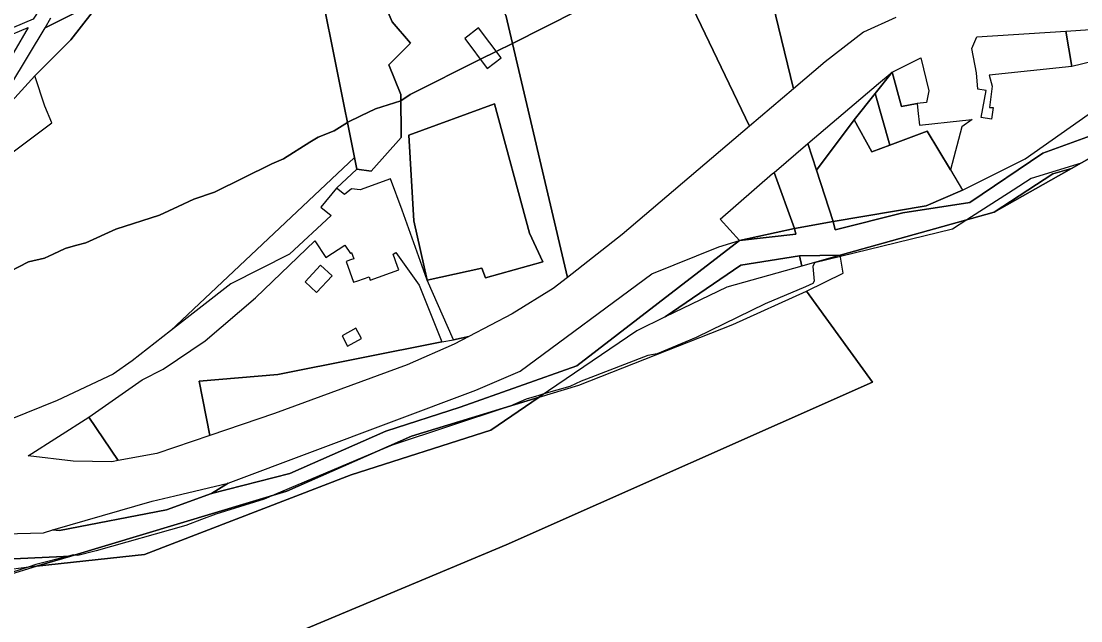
# Model space of a CAD drawing. Extents: x -477304 to -465429, y -1159113 to -1149210.
# Drawn here: x -468859.9 to -468468.9, y -1153186.3 to -1152965 of the extents above; entities that cross this region are included whole.
import ezdxf

# ---------------------------------------------------------------- set-up
doc = ezdxf.new("R2010")
doc.units = 0
for name, color, linetype in [('BPEJ_s', 7, 'Continuous'), ('orna_s', 7, 'Continuous'), ('PUPFL_s', 7, 'Continuous'), ('trav_porost_s', 7, 'Continuous'), ('voda_s', 7, 'Continuous'), ('zahrada_s', 7, 'Continuous')]:
    doc.layers.add(name, color=color, linetype=linetype)

msp = doc.modelspace()

# ---------------------------------------------------------------- linework, layer by layer
at = {"layer": 'BPEJ_s'}
for points in [[(-468654.49, -1152961.12), (-468678.65, -1152973.2), (-468684.58, -1152976.16), (-468690.44, -1152979.09), (-468716.42, -1152992.08), (-468719.82, -1152994.42), (-468729.15, -1152997.39), (-468734.6, -1153000), (-468739.33, -1153002.26), (-468739.54, -1153002.4), (-468744.42, -1153005.45), (-468750.36, -1153007.78), (-468753.37, -1153009.69), (-468763.08, -1153015.84), (-468767.37, -1153017.66), (-468788.53, -1153028.14), (-468796.17, -1153030.69), (-468801.93, -1153033.37), (-468808.9, -1153036.62), (-468825.01, -1153041.71), (-468836.04, -1153046.8), (-468839.81, -1153047.85), (-468843.68, -1153048.93), (-468848.12, -1153051.02), (-468851.32, -1153052.53), (-468857.25, -1153053.8), (-468870.83, -1153060.8)], [(-468870.83, -1153060.8), (-468857.25, -1153053.8), (-468851.32, -1153052.53), (-468848.12, -1153051.02), (-468843.68, -1153048.93), (-468839.81, -1153047.85), (-468836.04, -1153046.8), (-468825.01, -1153041.71), (-468808.9, -1153036.62), (-468801.93, -1153033.37), (-468796.17, -1153030.69), (-468788.53, -1153028.14), (-468767.37, -1153017.66), (-468763.08, -1153015.84), (-468753.37, -1153009.69), (-468750.36, -1153007.78), (-468744.42, -1153005.45), (-468739.54, -1153002.4), (-468739.33, -1153002.26), (-468734.6, -1153000), (-468729.15, -1152997.39), (-468719.82, -1152994.42), (-468716.42, -1152992.08), (-468690.44, -1152979.09), (-468684.58, -1152976.16), (-468678.65, -1152973.2), (-468654.49, -1152961.12)], [(-468468.76, -1153017.39), (-468487.15, -1153023.05), (-468493.9, -1153027.39), (-468510.88, -1153038.3), (-468516.2, -1153041.71), (-468557.61, -1153051.89), (-468567.11, -1153054.23), (-468567.74, -1153055.5), (-468567.32, -1153061.01), (-468567.74, -1153061.86), (-468570.45, -1153063), (-468585.35, -1153069.29), (-468610.8, -1153081.8), (-468625.22, -1153087.74), (-468628.61, -1153088.37), (-468651.31, -1153097.12), (-468653.31, -1153097.89), (-468657.46, -1153099.83), (-468666.99, -1153102.59), (-468668.94, -1153103.15), (-468673.58, -1153104.49), (-468679.52, -1153107.04), (-468680.65, -1153107.42), (-468723, -1153121.46), (-468731.03, -1153124.85), (-468766.5, -1153139.8), (-468770.3, -1153141.4), (-468788.11, -1153146.91), (-468793.35, -1153148.93), (-468799.14, -1153151.16), (-468832.23, -1153160.49), (-468839.01, -1153162.18), (-468840.14, -1153162.04), (-468840.71, -1153161.97), (-468842.84, -1153162.53), (-468854.5, -1153165.58), (-468857.31, -1153166.48), (-468897.55, -1153179.36)], [(-468468.76, -1153017.39), (-468487.15, -1153023.05), (-468493.9, -1153027.39), (-468510.88, -1153038.3), (-468516.2, -1153041.71), (-468557.61, -1153051.89), (-468567.11, -1153054.23), (-468567.74, -1153055.5)], [(-468567.74, -1153055.5), (-468567.32, -1153061.01), (-468567.74, -1153061.86), (-468570.45, -1153063), (-468585.35, -1153069.29), (-468610.8, -1153081.8), (-468625.22, -1153087.74), (-468628.61, -1153088.37), (-468651.31, -1153097.12), (-468653.31, -1153097.89), (-468657.46, -1153099.83), (-468666.99, -1153102.59), (-468668.94, -1153103.15), (-468673.58, -1153104.49), (-468679.52, -1153107.04), (-468680.65, -1153107.42), (-468723, -1153121.46), (-468731.03, -1153124.85), (-468766.5, -1153139.8), (-468770.3, -1153141.4), (-468788.11, -1153146.91), (-468793.35, -1153148.93), (-468799.14, -1153151.16), (-468832.23, -1153160.49), (-468839.01, -1153162.18), (-468840.14, -1153162.04), (-468840.71, -1153161.97), (-468842.84, -1153162.53), (-468854.5, -1153165.58), (-468857.31, -1153166.48), (-468897.55, -1153179.36)]]:
    msp.add_lwpolyline(points, dxfattribs=at)
at = {"layer": 'orna_s'}
for points in [[(-468516.96, -1153019.91), (-468512.54, -1153027.4), (-468525.97, -1153033.21), (-468560.24, -1153038.98), (-468566.37, -1153020.02), (-468552.52, -1153001.45), (-468546.03, -1153013.27), (-468539.3, -1153010.75), (-468525.55, -1153005.6)], [(-468794.19, -1153097.84), (-468790.33, -1153117.91), (-468809.91, -1153124.59), (-468824.12, -1153127.18), (-468835, -1153111.21), (-468815.27, -1153097.32), (-468807.53, -1153093.41), (-468792.02, -1153082.96), (-468773.46, -1153067.14), (-468751.51, -1153046.11), (-468747.48, -1153052.23), (-468740.49, -1153047.63), (-468738.44, -1153050.74), (-468737.97, -1153050.43), (-468737.17, -1153052.68), (-468738.38, -1153053.1), (-468740, -1153053.69), (-468737.22, -1153061.35), (-468735.62, -1153060.78), (-468731.54, -1153059.32), (-468731.08, -1153060.6), (-468720.54, -1153056.84), (-468721.01, -1153055.57), (-468722.66, -1153050.97), (-468721.61, -1153050.4), (-468713.02, -1153062.39), (-468704.72, -1153083.4), (-468765.17, -1153095.39)], [(-468749.43, -1153055.06), (-468755.15, -1153061.24), (-468750.88, -1153065.19), (-468745.16, -1153059.01)], [(-468734.35, -1153082.18), (-468736.43, -1153078.3), (-468741.49, -1153081.19), (-468739.5, -1153084.92)], [(-468765.17, -1153095.39), (-468704.72, -1153083.4), (-468700.43, -1153082.66), (-468694.74, -1153081.42), (-468700.07, -1153084.22), (-468717.42, -1153091.84), (-468766.38, -1153109.74), (-468790.33, -1153117.91), (-468794.19, -1153097.84)]]:
    msp.add_lwpolyline(points, close=True, dxfattribs=at)
at = {"layer": 'PUPFL_s'}
for points in [[(-468855.54, -1152964.33), (-468883.81, -1152976.22), (-468903.74, -1152982.78), (-468884.91, -1152969.75), (-468860.6, -1152945.5), (-468858.76, -1152943.67), (-468848.43, -1152953.45)], [(-468878.29, -1153010.72), (-468863.71, -1152988.51), (-468851.1, -1152967.47), (-468829.79, -1152956.67), (-468841.55, -1152971.86), (-468854.83, -1152985.24)]]:
    msp.add_lwpolyline(points, close=True, dxfattribs=at)
for points in [[(-468500.88, -1153035.51), (-468472.37, -1153019.43), (-468460.36, -1153012.65)], [(-469306.45, -1153459.06), (-469285.21, -1153444.96), (-469266.49, -1153428.81), (-469247.41, -1153417.61), (-469234.16, -1153408.09), (-469235.6, -1153405.97), (-469230.57, -1153402.68), (-469198.34, -1153379.4), (-469173.15, -1153364.1), (-469167.57, -1153357.94), (-469154.67, -1153344.48), (-469112.61, -1153291.21), (-469099.97, -1153297.05), (-469041.21, -1153287.77), (-469005.41, -1153296.11), (-468927.23, -1153256.04), (-468877.93, -1153237.29), (-468803.33, -1153209.61), (-468680.96, -1153158.28), (-468545.73, -1153098.29), (-468570.15, -1153064.65), (-468556.54, -1153058.06), (-468557.71, -1153051.34), (-468500.88, -1153035.51)], [(-468915.81, -1153185), (-468854.29, -1153166.09), (-468814.38, -1153161.79), (-468738.11, -1153132.4), (-468686.63, -1153115.95), (-468668.73, -1153103.77), (-468654.17, -1153099.38), (-468597.32, -1153077.01), (-468570.15, -1153064.65), (-468545.73, -1153098.29), (-468680.96, -1153158.28), (-468803.33, -1153209.61), (-468877.93, -1153237.29)]]:
    msp.add_lwpolyline(points, dxfattribs=at)
at = {"layer": 'trav_porost_s'}
for points in [[(-468681.1, -1152962.8), (-468687.3, -1152951.76), (-468695.99, -1152959.96), (-468708.49, -1152946.11), (-468709, -1152941.58), (-468704.57, -1152937.72), (-468684.09, -1152924.38), (-468705.27, -1152880.59), (-468752.83, -1152820.26), (-468746.82, -1152820.42), (-468704.53, -1152823.22), (-468702.55, -1152819.68), (-468692.99, -1152820.26), (-468692.09, -1152817.46), (-468677.54, -1152817), (-468675.62, -1152824.81), (-468657.68, -1152862.15), (-468640.34, -1152901.17), (-468591.2, -1153003.79), (-468638.08, -1153043.69), (-468658.33, -1153059.61)], [(-468591.2, -1153003.79), (-468640.34, -1152901.17), (-468599, -1152890.65), (-468574.94, -1152989.95)], [(-468749.47, -1152952.72), (-468746.96, -1152951.68), (-468741.81, -1152949.48), (-468740.7, -1152951.91), (-468729.63, -1152945.77), (-468727.61, -1152954.39), (-468722.97, -1152965.31), (-468716.2, -1152973.08), (-468724.2, -1152981.13), (-468719.84, -1152992.06), (-468719.73, -1153007.93), (-468730.79, -1153020.36), (-468736.08, -1153019.68), (-468736.95, -1153015.34)], [(-468883.72, -1152978.42), (-468857.28, -1152967.29), (-468868.08, -1152985.59), (-468894.72, -1153016.31), (-468919.73, -1152989.12), (-468903.22, -1152984.62)], [(-468696.25, -1152971.35), (-468687.92, -1152982.46), (-468682.76, -1152978.59), (-468691.09, -1152967.48)], [(-468420.36, -1152969.24), (-468472.2, -1152981.77), (-468474.45, -1152968.64), (-468430.77, -1152965.71)], [(-468569.56, -1153010.16), (-468543.57, -1152988.01), (-468538.54, -1152983.89), (-468544.75, -1152991.69), (-468552.52, -1153001.45), (-468566.37, -1153020.02)], [(-468512.51, -1153001.68), (-468508.96, -1153001.29), (-468512.82, -1153003.99), (-468516.96, -1153019.91), (-468525.55, -1153005.6), (-468539.3, -1153010.75), (-468544.75, -1152991.69), (-468538.54, -1152983.89), (-468535.06, -1152996.55), (-468529.31, -1152995.38), (-468529.03, -1152997.92), (-468528.42, -1153003.44)], [(-468544.75, -1152991.69), (-468539.3, -1153010.75), (-468546.03, -1153013.27), (-468552.52, -1153001.45)], [(-468569.56, -1153010.16), (-468566.37, -1153020.02), (-468560.24, -1153038.98), (-468574.56, -1153041.57), (-468582.06, -1153020.81)], [(-468749.32, -1153033.69), (-468745.49, -1153036.74), (-468760.91, -1153050.94), (-468782.49, -1153062), (-468804.77, -1153079.32), (-468736.95, -1153015.34), (-468736.08, -1153019.68), (-468743.52, -1153026.61)], [(-468574.56, -1153041.57), (-468594.87, -1153045.95), (-468601.99, -1153038.14), (-468582.61, -1153021.28), (-468582.06, -1153020.81)], [(-468826.45, -1153127.61), (-468840.69, -1153127.4), (-468857.3, -1153125.4), (-468835, -1153111.21), (-468824.12, -1153127.18)]]:
    msp.add_lwpolyline(points, close=True, dxfattribs=at)
for points in [[(-468537.11, -1152963.6), (-468549.03, -1152969.13), (-468563.23, -1152979.99), (-468574.94, -1152989.95), (-468599, -1152890.65)], [(-468749.47, -1152952.72), (-468736.95, -1153015.34), (-468804.77, -1153079.32), (-468818.97, -1153090.35), (-468825.98, -1153095.34), (-468846.69, -1153104.95), (-468863.92, -1153112.01)], [(-468681.1, -1152962.8), (-468658.33, -1153059.61), (-468663.55, -1153063.71), (-468678.67, -1153072.98), (-468694.74, -1153081.42), (-468700.43, -1153082.66), (-468710.09, -1153060.57), (-468689.89, -1153056.21), (-468688.57, -1153059.75), (-468667.43, -1153053.86), (-468672.37, -1153043.19), (-468685.2, -1152995.47), (-468716.89, -1153007.05), (-468715.05, -1153038.65), (-468710.09, -1153060.57), (-468719.35, -1153034.82), (-468723.68, -1153023.14), (-468734.79, -1153027.26), (-468738.07, -1153026.91), (-468740.54, -1153029.02), (-468743.52, -1153026.61), (-468736.08, -1153019.68), (-468730.79, -1153020.36), (-468719.73, -1153007.93), (-468719.84, -1152992.06), (-468724.2, -1152981.13), (-468716.2, -1152973.08), (-468722.97, -1152965.31), (-468727.61, -1152954.39)], [(-468876.85, -1153023.68), (-468848.61, -1153002.57), (-468851.15, -1152996.32), (-468854.83, -1152985.24), (-468841.55, -1152971.86), (-468829.79, -1152956.67), (-468851.1, -1152967.47), (-468849.03, -1152963.82)]]:
    msp.add_lwpolyline(points, dxfattribs=at)
at = {"layer": 'voda_s'}
for points in [[(-468489.36, -1153015.81), (-468462.88, -1152997.17), (-468432.27, -1152990.9), (-468397.86, -1152986.1), (-468371, -1152994.06), (-468381.71, -1152993.32), (-468400.05, -1152993.26), (-468440.99, -1152998.51), (-468482.85, -1153013.73), (-468509.83, -1153031.95), (-468534.56, -1153035.74), (-468559.58, -1153042.06), (-468560.24, -1153038.98), (-468525.97, -1153033.21), (-468512.54, -1153027.4)], [(-468479.2, -1153021.41), (-468472.37, -1153019.43), (-468500.88, -1153035.51)], [(-468574, -1153043.65), (-468594.87, -1153045.95), (-468574.56, -1153041.57)], [(-468783.49, -1153135.47), (-468692.14, -1153101.23), (-468675.76, -1153094.22), (-468627.15, -1153058.22), (-468602.4, -1153048.26), (-468594.87, -1153045.95), (-468654.81, -1153092.19), (-468697.94, -1153107.42), (-468725.39, -1153116.33), (-468760.81, -1153131.89), (-468789.72, -1153139.27)], [(-468572.63, -1153051.57), (-468571.81, -1153055.41), (-468599.53, -1153063.16), (-468622.28, -1153074.15), (-468594.34, -1153055.03)], [(-468557.71, -1153051.34), (-468571.81, -1153055.41), (-468572.63, -1153051.57)], [(-468738.11, -1153132.4), (-468814.38, -1153161.79), (-468854.29, -1153166.09), (-468841.55, -1153162.47), (-468761.87, -1153138.4), (-468715.88, -1153118.19), (-468668.73, -1153103.77), (-468686.63, -1153115.95)], [(-468803.26, -1153140.22), (-468783.49, -1153135.47), (-468789.72, -1153139.27), (-468806.26, -1153145.38), (-468845.8, -1153153.03), (-468848.21, -1153152.77), (-468811.63, -1153142.19)], [(-468876.11, -1153164.07), (-468841.55, -1153162.47), (-468854.29, -1153166.09), (-468869.52, -1153168.05), (-468908.19, -1153162.61), (-468943.46, -1153147.24), (-468902.16, -1153159.68)]]:
    msp.add_lwpolyline(points, close=True, dxfattribs=at)
for points in [[(-468880.61, -1153154.54), (-468851.69, -1153153.78), (-468848.21, -1153152.77), (-468845.8, -1153153.03), (-468806.26, -1153145.38), (-468789.72, -1153139.27), (-468760.81, -1153131.89), (-468725.39, -1153116.33), (-468697.94, -1153107.42), (-468654.81, -1153092.19), (-468594.87, -1153045.95), (-468574, -1153043.65), (-468574.56, -1153041.57), (-468560.24, -1153038.98), (-468559.58, -1153042.06), (-468534.56, -1153035.74), (-468509.83, -1153031.95), (-468482.85, -1153013.73), (-468440.99, -1152998.51)], [(-468460.36, -1153012.65), (-468472.37, -1153019.43), (-468479.2, -1153021.41), (-468500.88, -1153035.51), (-468557.71, -1153051.34), (-468572.63, -1153051.57), (-468594.34, -1153055.03), (-468622.28, -1153074.15), (-468632.78, -1153079.31), (-468668.73, -1153103.77), (-468715.88, -1153118.19), (-468761.87, -1153138.4), (-468841.55, -1153162.47), (-468876.11, -1153164.07)]]:
    msp.add_lwpolyline(points, dxfattribs=at)
at = {"layer": 'zahrada_s'}
for points in [[(-468502.75, -1152984.92), (-468501.62, -1152988.97), (-468502.63, -1152996.84), (-468501.27, -1152996.88), (-468501.78, -1153001.12), (-468505.64, -1153000.59), (-468503.83, -1152990.62), (-468506.91, -1152990.06), (-468507.35, -1152984.02), (-468509.11, -1152975.12), (-468507.3, -1152970.85), (-468474.45, -1152968.64), (-468472.2, -1152981.77)], [(-468535.06, -1152996.55), (-468538.54, -1152983.89), (-468527.96, -1152978.57), (-468524.91, -1152990.76), (-468525.78, -1152994.99), (-468529.31, -1152995.38)], [(-468716.89, -1153007.05), (-468685.2, -1152995.47), (-468672.37, -1153043.19), (-468667.43, -1153053.86), (-468688.57, -1153059.75), (-468689.89, -1153056.21), (-468710.09, -1153060.57), (-468715.05, -1153038.65)]]:
    msp.add_lwpolyline(points, close=True, dxfattribs=at)

doc.saveas('drawing.dxf')
